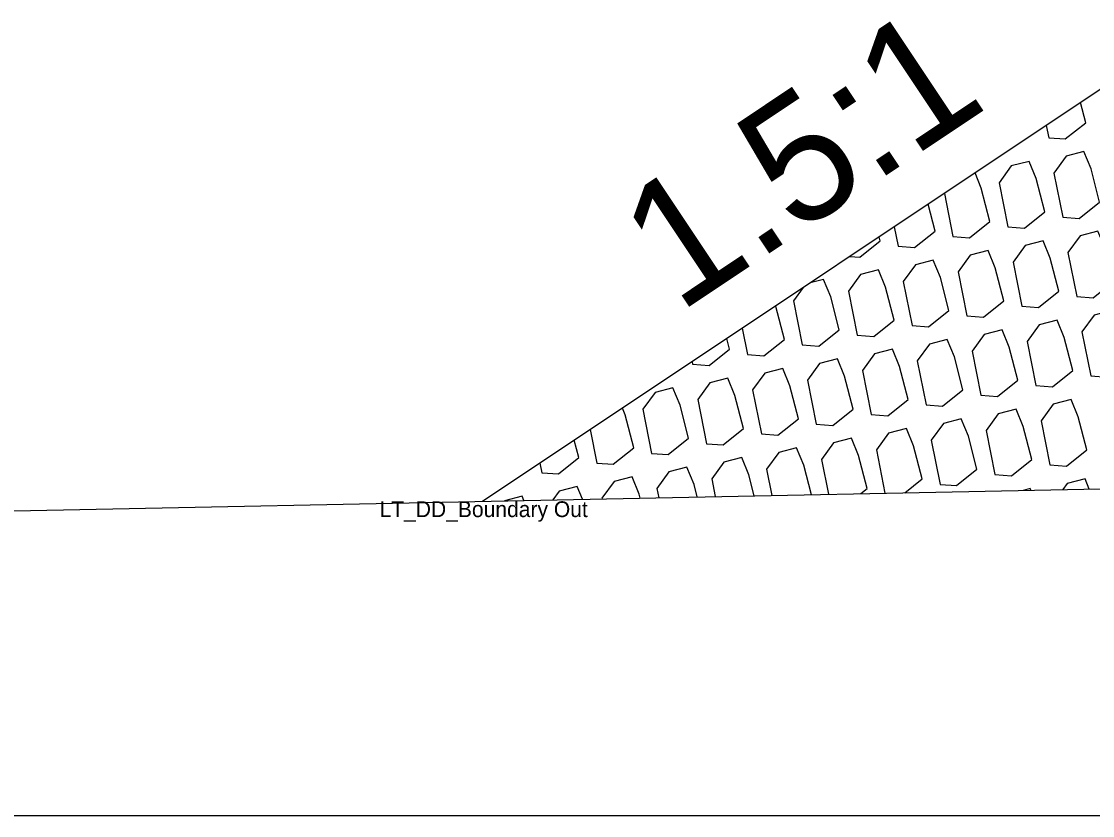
# Model space of a CAD drawing. Extents: x -26 to 203, y -10 to 20020.
# Drawn here: x 62.78 to 69.58, y 4500 to 4505.04 of the extents above; entities that cross this region are included whole.
import ezdxf

# ---------------------------------------------------------------- set-up
doc = ezdxf.new("R2010")
doc.units = 0
for name, color, linetype in [('Default', 7, 'Continuous'), ('Exist Cross Section Cell', 7, 'Continuous'), ('Exist XS Ground Line', 7, 'Continuous'), ('Old_Level_1', 7, 'Continuous'), ('Prop CMT Rip Rap Class II', 7, 'Continuous'), ('Prop XS Side Slope Text', 7, 'Continuous')]:
    doc.layers.add(name, color=color, linetype=linetype)

msp = doc.modelspace()

# ---------------------------------------------------------------- linework, layer by layer
at = {"layer": 'Exist Cross Section Cell'}
msp.add_line((0, 4500), (100, 4500), dxfattribs=at)
at = {"layer": 'Exist XS Ground Line'}
msp.add_line((35.1664, 4501.3764), (72.1154, 4502.1251), dxfattribs=at)
at = {"layer": 'Old_Level_1'}
for p, q in [((69.29, 4504.382), (69.3056, 4504.3039)), ((68.6429, 4503.9505), (68.6972, 4503.6769)), ((68.3243, 4503.7381), (68.3486, 4503.6154)), ((67.3585, 4503.0942), (67.3917, 4502.9269)), ((67.0399, 4502.8818), (67.0431, 4502.8655)), ((66.3927, 4502.4504), (66.4348, 4502.2385)), ((66.0741, 4502.2379), (66.0862, 4502.177))]:
    msp.add_line(p, q, dxfattribs=at)
for points in [[(69.3056, 4504.3039), (69.4108, 4504.2962), (69.5404, 4504.3994), (69.5074, 4504.5269)], [(68.6972, 4503.6769), (68.8025, 4503.6692), (68.932, 4503.7724), (68.8776, 4503.983), (68.8375, 4504.0803)], [(68.3486, 4503.6154), (68.4539, 4503.6078), (68.5834, 4503.711), (68.5394, 4503.8815)], [(68.0433, 4503.5508), (68.1053, 4503.5463), (68.2348, 4503.6495), (68.2285, 4503.6742)], [(67.7403, 4502.9884), (67.8456, 4502.9808), (67.9751, 4503.084), (67.9207, 4503.2945), (67.8755, 4503.4042), (67.7905, 4503.3822)], [(67.7454, 4503.3522), (67.6847, 4503.2684), (67.7403, 4502.9884)], [(67.3917, 4502.9269), (67.497, 4502.9193), (67.6265, 4503.0225), (67.5721, 4503.2331), (67.5709, 4503.2359)], [(67.0431, 4502.8655), (67.1484, 4502.8578), (67.2779, 4502.961), (67.2604, 4503.0288)], [(66.4348, 4502.2385), (66.5401, 4502.2308), (66.6696, 4502.334), (66.6152, 4502.5446), (66.5977, 4502.587)], [(68.3915, 4502.0496), (68.5015, 4502.1373), (68.447, 4502.3479), (68.4019, 4502.4576), (68.2881, 4502.4281), (68.2111, 4502.3217), (68.2656, 4502.0471)], [(66.0862, 4502.177), (66.1915, 4502.1693), (66.321, 4502.2726), (66.2924, 4502.3834)], [(68.113, 4502.044), (68.1529, 4502.0758), (68.0984, 4502.2864), (68.0533, 4502.3961), (67.9395, 4502.3667), (67.8625, 4502.2603), (67.9063, 4502.0398)], [(67.4357, 4502.0303), (67.4013, 4502.1635), (67.3561, 4502.2732), (67.2424, 4502.2437), (67.1653, 4502.1373), (67.1875, 4502.0253)], [(67.7983, 4502.0376), (67.7499, 4502.2249), (67.7047, 4502.3346), (67.5909, 4502.3052), (67.5139, 4502.1988), (67.5469, 4502.0325)], [(67.0731, 4502.0229), (67.0527, 4502.102), (67.0075, 4502.2117), (66.8938, 4502.1823), (66.8167, 4502.0759), (66.8282, 4502.018)], [(66.7105, 4502.0156), (66.7041, 4502.0405), (66.6589, 4502.1502), (66.5452, 4502.1208), (66.4681, 4502.0144), (66.4688, 4502.0107)], [(69.5631, 4502.0734), (69.5366, 4502.1379), (69.4228, 4502.1085), (69.3949, 4502.07)], [(66.3435, 4502.0081), (66.3103, 4502.0888), (66.1966, 4502.0593), (66.1568, 4502.0044)], [(69.1923, 4502.0659), (69.188, 4502.0764), (69.1433, 4502.0649)], [(65.9727, 4502.0006), (65.9617, 4502.0273), (65.8489, 4501.9981)]]:
    msp.add_lwpolyline(points, dxfattribs=at)
for points in [[(69.3944, 4503.7998), (69.4997, 4503.7922), (69.6292, 4503.8954), (69.5748, 4504.1059), (69.5296, 4504.2156), (69.4159, 4504.1862), (69.3388, 4504.0798)], [(69.0458, 4503.7383), (69.1511, 4503.7307), (69.2806, 4503.8339), (69.2262, 4504.0445), (69.181, 4504.1542), (69.0673, 4504.1248), (68.9902, 4504.0183)], [(69.4833, 4503.2957), (69.5886, 4503.2881), (69.7181, 4503.3913), (69.6637, 4503.6019), (69.6185, 4503.7116), (69.5048, 4503.6822), (69.4277, 4503.5757)], [(69.1347, 4503.2343), (69.24, 4503.2266), (69.3695, 4503.3298), (69.3151, 4503.5404), (69.2699, 4503.6501), (69.1562, 4503.6207), (69.0791, 4503.5143)], [(68.7861, 4503.1728), (68.8914, 4503.1652), (69.0209, 4503.2684), (68.9665, 4503.4789), (68.9213, 4503.5886), (68.8076, 4503.5592), (68.7305, 4503.4528)], [(68.4375, 4503.1113), (68.5428, 4503.1037), (68.6723, 4503.2069), (68.6179, 4503.4175), (68.5727, 4503.5272), (68.459, 4503.4978), (68.3819, 4503.3913)], [(68.0889, 4503.0499), (68.1942, 4503.0422), (68.3237, 4503.1454), (68.2693, 4503.356), (68.2241, 4503.4657), (68.1104, 4503.4363), (68.0333, 4503.3299)], [(69.5722, 4502.7917), (69.6775, 4502.784), (69.807, 4502.8872), (69.7526, 4503.0978), (69.7074, 4503.2075), (69.5936, 4503.1781), (69.5166, 4503.0717)], [(69.2236, 4502.7302), (69.3289, 4502.7226), (69.4584, 4502.8258), (69.404, 4503.0363), (69.3588, 4503.146), (69.245, 4503.1166), (69.168, 4503.0102)], [(68.5264, 4502.6073), (68.6317, 4502.5996), (68.7612, 4502.7028), (68.7068, 4502.9134), (68.6616, 4503.0231), (68.5479, 4502.9937), (68.4708, 4502.8873)], [(68.875, 4502.6687), (68.9803, 4502.6611), (69.1098, 4502.7643), (69.0554, 4502.9749), (69.0102, 4503.0846), (68.8965, 4503.0551), (68.8194, 4502.9487)], [(68.1778, 4502.5458), (68.2831, 4502.5381), (68.4126, 4502.6414), (68.3582, 4502.8519), (68.313, 4502.9616), (68.1993, 4502.9322), (68.1222, 4502.8258)], [(67.8292, 4502.4843), (67.9345, 4502.4767), (68.064, 4502.5799), (68.0096, 4502.7905), (67.9644, 4502.9002), (67.8507, 4502.8707), (67.7736, 4502.7643)], [(67.4806, 4502.4229), (67.5859, 4502.4152), (67.7154, 4502.5184), (67.661, 4502.729), (67.6158, 4502.8387), (67.5021, 4502.8093), (67.425, 4502.7029)], [(67.132, 4502.3614), (67.2373, 4502.3537), (67.3668, 4502.457), (67.3124, 4502.6675), (67.2672, 4502.7772), (67.1535, 4502.7478), (67.0764, 4502.6414)], [(66.7834, 4502.2999), (66.8887, 4502.2923), (67.0182, 4502.3955), (66.9638, 4502.6061), (66.9186, 4502.7158), (66.8049, 4502.6863), (66.7278, 4502.5799)], [(69.3125, 4502.2261), (69.4177, 4502.2185), (69.5473, 4502.3217), (69.4928, 4502.5323), (69.4477, 4502.642), (69.3339, 4502.6125), (69.2569, 4502.5061)], [(68.9639, 4502.1647), (69.0691, 4502.157), (69.1987, 4502.2602), (69.1442, 4502.4708), (69.0991, 4502.5805), (68.9853, 4502.5511), (68.9083, 4502.4447)], [(68.6153, 4502.1032), (68.7205, 4502.0955), (68.8501, 4502.1988), (68.7956, 4502.4093), (68.7505, 4502.519), (68.6367, 4502.4896), (68.5597, 4502.3832)]]:
    msp.add_lwpolyline(points, close=True, dxfattribs=at)
at = {"layer": 'Prop CMT Rip Rap Class II'}
msp.add_lwpolyline([(79.998, 4505), (70.217, 4505), (65.7102, 4501.9953)], dxfattribs=at)

# ---------------------------------------------------------------- texts
at = {"layer": 'Default'}
msp.add_text('LT_DD_Boundary Out', height=0.1, dxfattribs=at).set_placement((65.0549, 4501.8953))
at = {"layer": 'Prop XS Side Slope Text'}
msp.add_text('1.5:1', height=0.8, rotation=33.69139, dxfattribs=at).set_placement((66.9545, 4503.1854))

doc.saveas('drawing.dxf')
